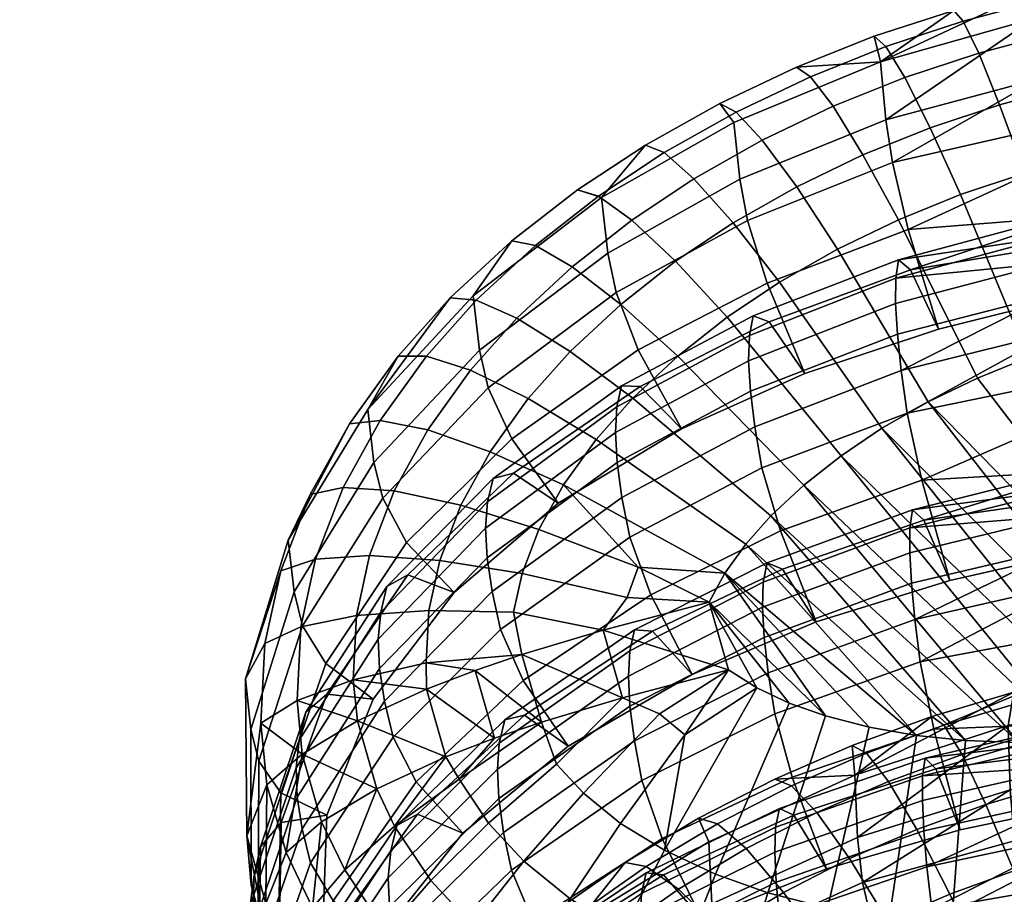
# Model space of a CAD drawing. Header units: millimetres. Extents: x -347 to 347, y -351 to 323.
# Tile 457 of 656: x -236 to -210, y 190 to 213. Entities that reach past the tile are written whole.
import ezdxf

# ---------------------------------------------------------------- set-up
doc = ezdxf.new("R2010")
doc.units = ezdxf.units.MM
doc.header["$MEASUREMENT"] = 0
doc.layers.add('kolecka', color=250, linetype='Continuous')
doc.layers.add('operadlo', color=250, linetype='Continuous')

msp = doc.modelspace()

# ---------------------------------------------------------------- meshes
at = {"layer": 'kolecka'}
mesh = msp.add_polyface(dxfattribs=at)
corners = [(-188.26, 263.258, 35.459), (-188.26, 262.757, 30), (-177.26, 262.878, 32.696), (-177.26, 263.258, 35.459), (-188.26, 263.258, 24.541), (-177.26, 262.878, 27.304), (-177.26, 262.757, 30), (-188.26, 264.863, 41.043), (-177.26, 263.915, 38.255), (-177.26, 264.863, 41.043), (-188.26, 264.863, 18.957), (-177.26, 264.863, 18.957), (-177.26, 263.915, 21.745), (-177.26, 263.258, 24.541), (-175.138, 263.635, 30), (-175.138, 264.152, 35.456), (-176.154, 263.495, 35.582), (-176.154, 262.966, 30), (-175.138, 264.196, 24.319), (-176.154, 263.541, 24.188), (-176.154, 265.059, 40.966), (-176.154, 265.234, 18.6), (-210.26, 263.258, 35.459), (-221.26, 263.258, 35.459), (-221.26, 262.878, 32.696), (-210.26, 262.757, 30), (-221.26, 262.757, 30), (-221.26, 262.878, 27.304), (-210.26, 263.258, 24.541), (-210.26, 264.863, 41.043), (-221.26, 264.863, 41.043), (-221.26, 263.915, 38.255), (-221.26, 263.258, 24.541), (-221.26, 263.915, 21.745), (-210.26, 264.863, 18.957), (-223.381, 263.635, 30), (-222.363, 262.966, 30), (-222.363, 263.495, 35.582), (-223.381, 264.152, 35.456), (-223.381, 264.196, 24.319), (-222.363, 263.541, 24.188), (-222.363, 265.234, 18.6), (-300.408, -56.257, 30), (-300.408, -56.378, 27.304), (-311.408, -56.257, 30), (-299.304, -56.466, 30), (-300.408, -56.378, 32.696), (-333.408, -56.758, 24.541), (-344.408, -56.378, 27.304), (-344.408, -56.257, 30), (-333.408, -56.257, 30), (-344.408, -56.378, 32.696), (-333.408, -56.758, 35.459), (-345.513, -56.466, 30)]
mesh.append_faces([[corners[k] for k in face] for face in [(0, 1, 2, 3), (1, 4, 5, 6), (7, 0, 8, 9), (4, 10, 11, 12), (1, 6, 2, 2), (4, 13, 5, 5), (4, 12, 13, 13), (3, 8, 0, 0), (14, 15, 16, 17), (18, 14, 17, 19), (16, 8, 3, 3), (16, 3, 2, 2), (17, 6, 5, 5), (19, 5, 13, 13), (17, 2, 6, 6), (19, 13, 12, 12), (16, 20, 8, 8), (17, 16, 2, 2), (21, 19, 12, 12), (17, 5, 19, 19), (22, 23, 24, 25), (25, 26, 27, 28), (29, 30, 31, 22), (28, 32, 33, 34), (25, 24, 26, 26), (28, 27, 32, 32), (23, 22, 31, 31), (35, 36, 37, 38), (39, 40, 36, 35), (37, 23, 31, 31), (37, 24, 23, 23), (36, 27, 26, 26), (40, 32, 27, 27), (36, 26, 24, 24), (40, 33, 32, 32), (36, 24, 37, 37), (41, 33, 40, 40), (36, 40, 27, 27), (42, 43, 44, 44), (45, 43, 42, 42), (45, 42, 46, 46), (47, 48, 49, 50), (50, 49, 51, 52), (53, 49, 48, 48), (53, 51, 49, 49)]])
at = {"layer": 'operadlo'}
mesh = msp.add_polyface(dxfattribs=at)
corners = [(-209.779, 204.055, 1007.044), (-204.332, 194.679, 1009.91), (-208.404, 204.517, 1006.921), (-211.105, 203.516, 1007.189), (-206.974, 204.904, 1006.819), (-210.525, 210.658, 1003.744), (-209.87, 208.871, 1005.191), (-208.135, 209.337, 1005.059), (-208.652, 211.159, 1003.598), (-209.629, 212.909, 992.333), (-209.58, 213.681, 997.134), (-158.041, 222.923, 989.288), (-209.394, 213.387, 999.514), (-158.003, 223.888, 993.992), (-157.63, 222.931, 998.582), (-209.08, 212.537, 1001.716), (-157.309, 221.621, 1000.522), (-156.922, 219.845, 1002.07), (-156.051, 215.445, 1004.064), (-208.957, 207.708, 981.778), (-157.533, 217.229, 979.144), (-157.232, 215.153, 978.463), (-208.557, 205.68, 980.983), (-209.208, 209.103, 982.936), (-157.721, 218.682, 980.216), (-157.894, 220.454, 982.986), (-209.354, 210.053, 984.329), (-209.502, 211.333, 987.325), (-208.617, 201.072, 958.069), (-157.274, 209.651, 956.036), (-157.005, 207.576, 955.34), (-208.258, 199.037, 957.271), (-208.843, 202.47, 959.23), (-157.442, 211.099, 957.118), (-157.598, 212.852, 959.9), (-208.973, 203.42, 960.624), (-209.107, 204.695, 963.624), (-209.252, 207.202, 972.599), (-157.745, 216.699, 971.654), (-209.237, 206.518, 969.55), (-157.723, 215.097, 965.67), (-209.188, 205.69, 966.585), (-209.213, 207.668, 975.828), (-157.654, 216.933, 974.938), (-209.121, 207.582, 977.516), (-208.919, 206.994, 979.238), (-157.503, 216.408, 976.67), (-208.557, 205.68, 980.983), (-157.232, 215.153, 978.463), (-212.504, 199.802, 954.979), (-208.583, 200.364, 955.528), (-208.764, 200.96, 953.807), (-208.517, 195.894, 935.515), (-157.196, 203.702, 933.986), (-157.045, 202.26, 932.894), (-208.315, 194.495, 934.352), (-157.334, 205.434, 936.779), (-208.633, 196.842, 936.911), (-208.753, 198.111, 939.912), (-208.882, 200.597, 948.89), (-157.464, 209.185, 948.546), (-208.868, 199.921, 945.841), (-157.445, 207.632, 942.559), (-208.825, 199.1, 942.875), (-208.847, 201.053, 952.119), (-157.383, 209.39, 951.83), (-157.248, 208.85, 953.557), (-208.258, 199.037, 957.271), (-157.005, 207.576, 955.34), (-208.555, 194.049, 925.169), (-208.522, 194.497, 928.4), (-157.218, 201.857, 925.401), (-208.285, 193.793, 931.809), (-157.022, 201.479, 930.411), (-157.144, 202.036, 928.687), (-208.448, 194.398, 930.088), (-158.569, 206.323, 406.726), (-158.454, 207.172, 401.952), (-210.15, 195.305, 398.391), (-210.299, 194.434, 403.194), (-209.898, 195.063, 396.003), (-157.973, 206.099, 397.364), (-209.513, 194.265, 393.787), (-157.594, 204.74, 395.461), (-209.01, 192.933, 391.887), (-157.15, 202.926, 393.969), (-208.422, 191.15, 390.403), (-210.25, 192.757, 408.193), (-158.494, 204.005, 413.154), (-158.329, 202.301, 415.996), (-210.133, 191.421, 411.178)]
mesh.append_faces([[corners[k] for k in face] for face in [(0, 1, 2, 2), (1, 0, 3, 3), (4, 2, 1, 1), (5, 6, 7, 8), (6, 2, 7, 7), (7, 2, 4, 4), (9, 10, 11, 11), (10, 12, 13, 13), (14, 12, 15, 15), (15, 8, 16, 14), (17, 16, 8, 7), (18, 7, 4, 4), (19, 20, 21, 22), (23, 24, 20, 19), (25, 26, 27, 27), (26, 24, 23, 23), (9, 25, 27, 27), (28, 29, 30, 31), (32, 33, 29, 28), (34, 35, 36, 36), (35, 33, 32, 32), (37, 38, 39, 39), (39, 40, 41, 41), (41, 34, 36, 36), (37, 42, 38, 38), (43, 42, 44, 44), (45, 46, 43, 44), (47, 48, 46, 45), (43, 38, 42, 42), (49, 50, 51, 51), (52, 53, 54, 55), (56, 57, 58, 58), (57, 53, 52, 52), (59, 60, 61, 61), (61, 62, 63, 63), (63, 56, 58, 58), (59, 64, 60, 60), (65, 64, 51, 51), (50, 66, 65, 51), (67, 68, 66, 50), (65, 60, 64, 64), (69, 70, 71, 71), (72, 73, 74, 75), (74, 71, 70, 70), (76, 77, 78, 78), (79, 76, 78, 78), (78, 77, 80, 80), (81, 82, 80, 80), (77, 81, 80, 80), (82, 81, 83, 84), (85, 86, 84, 83), (79, 87, 88, 88), (89, 88, 90, 90), (88, 76, 79, 79)]])
mesh = msp.add_polyface(dxfattribs=at)
corners = [(-210.025, 193.991, 1010.014), (-208.604, 194.033, 1010.024), (-215.645, 200.714, 1007.941), (-216.503, 199.911, 1008.156), (-214.668, 201.485, 1007.735), (-207.188, 194.162, 1010.009), (-213.599, 202.202, 1007.542), (-205.766, 194.377, 1009.972), (-212.389, 202.893, 1007.356), (-204.332, 194.679, 1009.91), (-211.105, 203.516, 1007.189), (-211.725, 213.122, 997.304), (-213.636, 211.776, 992.671), (-213.803, 212.447, 997.506), (-213.497, 212.177, 999.876), (-211.479, 212.839, 999.679), (-213.001, 211.373, 1002.061), (-211.073, 212.009, 1001.873), (-212.336, 210.057, 1003.918), (-210.525, 210.658, 1003.744), (-211.544, 208.312, 1005.349), (-209.87, 208.871, 1005.191), (-214.097, 209.347, 1004.122), (-214.879, 210.619, 1002.28), (-213.168, 207.654, 1005.535), (-209.58, 213.681, 997.134), (-209.629, 212.909, 992.333), (-209.394, 213.387, 999.514), (-208.652, 211.159, 1003.598), (-209.08, 212.537, 1001.716), (-208.404, 204.517, 1006.921), (-209.779, 204.055, 1007.044), (-214.759, 206.886, 1005.75), (-212.913, 207.397, 982.533), (-208.957, 207.708, 981.778), (-208.557, 205.68, 980.983), (-212.126, 204.794, 981.22), (-213.326, 209.149, 984.97), (-209.354, 210.053, 984.329), (-209.208, 209.103, 982.936), (-213.495, 210.265, 987.755), (-209.502, 211.333, 987.325), (-212.558, 200.845, 958.773), (-208.617, 201.072, 958.069), (-208.258, 199.037, 957.271), (-211.825, 198.228, 957.46), (-212.941, 202.601, 961.211), (-208.973, 203.42, 960.624), (-208.843, 202.47, 959.23), (-213.098, 203.715, 963.997), (-209.107, 204.695, 963.624), (-213.194, 204.663, 966.895), (-209.188, 205.69, 966.585), (-213.242, 205.465, 969.81), (-209.237, 206.518, 969.55), (-213.17, 206.604, 975.782), (-209.252, 207.202, 972.599), (-213.24, 206.125, 972.748), (-212.126, 204.794, 981.22), (-208.557, 205.68, 980.983), (-208.919, 206.994, 979.238), (-212.854, 206.348, 978.741), (-209.121, 207.582, 977.516), (-209.213, 207.668, 975.828), (-212.741, 197.208, 940.232), (-208.753, 198.111, 939.912), (-212.598, 196.097, 937.444), (-212.829, 198.152, 943.13), (-208.825, 199.1, 942.875), (-212.872, 198.948, 946.046), (-208.868, 199.921, 945.841), (-212.801, 200.072, 952.019), (-208.882, 200.597, 948.89), (-212.868, 199.601, 948.984), (-211.825, 198.228, 957.46), (-208.258, 199.037, 957.271), (-208.583, 200.364, 955.528), (-212.504, 199.802, 954.979), (-208.764, 200.96, 953.807), (-208.847, 201.053, 952.119), (-208.633, 196.842, 936.911)]
mesh.append_faces([[corners[k] for k in face] for face in [(0, 1, 2, 2), (2, 3, 0, 0), (4, 2, 1, 1), (5, 6, 4, 4), (6, 7, 8, 8), (9, 10, 8, 8), (11, 12, 13, 13), (14, 15, 11, 13), (16, 17, 15, 14), (18, 19, 17, 16), (20, 21, 19, 18), (22, 18, 16, 23), (24, 20, 18, 22), (12, 25, 26, 26), (15, 27, 25, 11), (25, 12, 11, 11), (28, 29, 17, 19), (15, 17, 29, 27), (30, 21, 20, 31), (32, 8, 10, 24), (24, 10, 31, 20), (33, 34, 35, 36), (37, 38, 39, 33), (33, 39, 34, 34), (40, 41, 37, 37), (12, 26, 40, 40), (37, 41, 38, 38), (40, 26, 41, 41), (42, 43, 44, 45), (46, 47, 48, 42), (42, 48, 43, 43), (49, 50, 46, 46), (51, 52, 49, 49), (53, 54, 52, 51), (55, 56, 57, 57), (58, 59, 60, 61), (61, 62, 63, 55), (57, 54, 53, 53), (46, 50, 47, 47), (49, 52, 50, 50), (57, 56, 54, 54), (61, 60, 62, 62), (55, 63, 56, 56), (64, 65, 66, 66), (67, 68, 64, 64), (69, 70, 68, 67), (71, 72, 73, 73), (74, 75, 76, 77), (77, 78, 79, 71), (73, 70, 69, 69), (66, 65, 80, 80), (64, 68, 65, 65), (73, 72, 70, 70), (71, 79, 72, 72)]])
mesh = msp.add_polyface(dxfattribs=at)
corners = [(-213.803, 212.447, 997.506), (-213.636, 211.776, 992.671), (-215.833, 211.643, 997.742), (-215.466, 211.392, 1000.107), (-213.497, 212.177, 999.876), (-214.879, 210.619, 1002.28), (-213.001, 211.373, 1002.061), (-217.838, 210.69, 998.018), (-217.467, 210.192, 993.131), (-217.411, 210.465, 1000.375), (-216.731, 209.732, 1002.536), (-215.828, 208.513, 1004.359), (-214.097, 209.347, 1004.122), (-214.759, 206.886, 1005.75), (-213.168, 207.654, 1005.535), (-219.778, 209.604, 998.329), (-220.928, 208.236, 993.686), (-219.288, 209.409, 1000.677), (-218.514, 208.724, 1002.822), (-217.488, 207.571, 1004.625), (-216.278, 206.021, 1005.99), (-220.139, 207.645, 1003.125), (-221.005, 208.273, 1000.997), (-218.995, 206.567, 1004.904), (-217.647, 205.105, 1006.243), (-218.936, 204.09, 1006.52), (-220.427, 205.44, 1005.215), (-214.668, 201.485, 1007.735), (-213.599, 202.202, 1007.542), (-212.389, 202.893, 1007.356), (-215.645, 200.714, 1007.941), (-220.114, 202.99, 1006.819), (-216.503, 199.911, 1008.156), (-221.068, 201.914, 1007.108), (-217.161, 199.172, 1008.353), (-217.702, 198.419, 1008.554), (-221.919, 200.725, 1007.426), (-219.966, 198.57, 1008.457), (-218.112, 197.66, 1008.756), (-216.602, 205.994, 982.867), (-215.611, 203.631, 981.531), (-218.84, 202.193, 981.916), (-219.971, 204.251, 983.268), (-217.112, 207.631, 985.36), (-220.545, 205.748, 985.829), (-217.313, 208.71, 988.19), (-220.766, 206.783, 988.716), (-212.913, 207.397, 982.533), (-212.126, 204.794, 981.22), (-213.326, 209.149, 984.97), (-213.495, 210.265, 987.755), (-216.737, 201.167, 961.545), (-216.254, 199.522, 959.053), (-219.641, 197.854, 959.404), (-220.19, 199.361, 961.961), (-216.925, 202.245, 964.375), (-220.399, 200.398, 964.848), (-217.036, 203.175, 967.292), (-220.521, 201.306, 967.787), (-217.083, 203.966, 970.215), (-220.565, 202.089, 970.717), (-217.065, 204.629, 973.164), (-220.532, 202.76, 973.68), (-216.961, 205.14, 976.223), (-220.403, 203.315, 976.77), (-216.545, 204.985, 979.169), (-219.918, 203.293, 979.701), (-215.611, 203.631, 981.531), (-218.84, 202.193, 981.916), (-212.558, 200.845, 958.773), (-211.825, 198.228, 957.46), (-215.315, 197.141, 957.723), (-212.941, 202.601, 961.211), (-213.098, 203.715, 963.997), (-213.194, 204.663, 966.895), (-213.242, 205.465, 969.81), (-213.24, 206.125, 972.748), (-213.17, 206.604, 975.782), (-212.854, 206.348, 978.741), (-212.126, 204.794, 981.22), (-212.868, 199.601, 948.984), (-212.872, 198.948, 946.046), (-216.721, 197.527, 946.395), (-216.702, 198.185, 949.345), (-212.801, 200.072, 952.019), (-216.6, 198.688, 952.405), (-212.504, 199.802, 954.979), (-216.203, 198.519, 955.354), (-211.825, 198.228, 957.46), (-215.315, 197.141, 957.723)]
mesh.append_faces([[corners[k] for k in face] for face in [(0, 1, 2, 2), (3, 4, 0, 2), (5, 6, 4, 3), (7, 2, 1, 8), (9, 3, 2, 7), (10, 5, 3, 9), (11, 12, 5, 10), (13, 14, 12, 11), (15, 7, 8, 16), (17, 9, 7, 15), (18, 10, 9, 17), (19, 11, 10, 18), (20, 13, 11, 19), (21, 18, 17, 22), (23, 19, 18, 21), (24, 20, 19, 23), (25, 24, 23, 26), (24, 27, 28, 20), (20, 28, 29, 13), (27, 24, 25, 30), (31, 32, 30, 25), (33, 34, 32, 31), (35, 36, 37, 37), (36, 35, 34, 33), (37, 38, 35, 35), (39, 40, 41, 42), (43, 39, 42, 44), (45, 43, 44, 46), (8, 45, 46, 16), (47, 48, 40, 39), (49, 47, 39, 43), (50, 49, 43, 45), (1, 50, 45, 8), (51, 52, 53, 54), (55, 51, 54, 56), (57, 55, 56, 58), (59, 57, 58, 60), (61, 59, 60, 62), (63, 61, 62, 64), (65, 63, 64, 66), (67, 65, 66, 68), (69, 70, 71, 52), (72, 69, 52, 51), (73, 72, 51, 55), (74, 73, 55, 57), (75, 74, 57, 59), (76, 75, 59, 61), (77, 76, 61, 63), (78, 77, 63, 65), (79, 78, 65, 67), (80, 81, 82, 83), (84, 80, 83, 85), (86, 84, 85, 87), (88, 86, 87, 89)]])
mesh = msp.add_polyface(dxfattribs=at)
corners = [(-219.778, 209.604, 998.329), (-220.928, 208.236, 993.686), (-221.557, 208.433, 998.659), (-221.005, 208.273, 1000.997), (-219.288, 209.409, 1000.677), (-223.27, 207.099, 999.029), (-224.283, 205.661, 994.397), (-222.656, 206.983, 1001.355), (-221.694, 206.426, 1003.463), (-220.139, 207.645, 1003.125), (-220.427, 205.44, 1005.215), (-218.995, 206.567, 1004.904), (-224.883, 205.61, 999.436), (-227.035, 202.697, 995.194), (-224.205, 205.549, 1001.747), (-223.144, 205.078, 1003.831), (-221.751, 204.207, 1005.551), (-220.114, 202.99, 1006.819), (-218.936, 204.09, 1006.52), (-226.243, 204.089, 999.846), (-225.503, 204.092, 1002.141), (-224.352, 203.72, 1004.198), (-222.841, 202.978, 1005.883), (-221.068, 201.914, 1007.108), (-227.517, 202.323, 1000.316), (-229.113, 199.279, 996.091), (-226.714, 202.408, 1002.59), (-225.468, 202.165, 1004.614), (-223.835, 201.592, 1006.253), (-221.919, 200.725, 1007.426), (-228.542, 200.473, 1000.802), (-227.681, 200.657, 1003.052), (-226.348, 200.566, 1005.036), (-224.604, 200.193, 1006.624), (-222.562, 199.56, 1007.735), (-229.31, 198.477, 1001.321), (-230.231, 195.652, 997.026), (-228.399, 198.783, 1003.541), (-226.993, 198.88, 1005.478), (-225.156, 198.752, 1007.003), (-223.004, 198.406, 1008.041), (-219.966, 198.57, 1008.457), (-220.261, 197.777, 1008.669), (-226.873, 201.312, 990.161), (-226.642, 200.377, 987.141), (-228.737, 197.045, 987.952), (-228.96, 197.928, 991.031), (-223.275, 201.93, 983.799), (-222.058, 200.244, 982.431), (-224.775, 197.911, 983.041), (-226.024, 199.222, 984.424), (-223.886, 203.257, 986.44), (-224.117, 204.242, 989.395), (-219.971, 204.251, 983.268), (-218.84, 202.193, 981.916), (-220.545, 205.748, 985.829), (-220.766, 206.783, 988.716), (-223.908, 200.277, 974.353), (-223.956, 199.592, 971.375), (-226.76, 196.693, 972.127), (-226.697, 197.396, 975.117), (-223.759, 200.888, 977.481), (-226.535, 198.066, 978.283), (-223.231, 201.03, 980.396), (-225.988, 198.374, 981.181), (-222.058, 200.244, 982.431), (-224.775, 197.911, 983.041), (-220.399, 200.398, 964.848), (-220.19, 199.361, 961.961), (-223.567, 196.948, 962.518), (-223.788, 197.936, 965.472), (-220.521, 201.306, 967.787), (-223.917, 198.818, 968.437), (-220.565, 202.089, 970.717), (-220.532, 202.76, 973.68), (-220.403, 203.315, 976.77), (-219.918, 203.293, 979.701), (-218.84, 202.193, 981.916)]
mesh.append_faces([[corners[k] for k in face] for face in [(0, 1, 2, 2), (3, 4, 0, 2), (5, 2, 1, 6), (7, 3, 2, 5), (8, 9, 3, 7), (10, 11, 9, 8), (12, 5, 6, 13), (14, 7, 5, 12), (15, 8, 7, 14), (16, 10, 8, 15), (17, 18, 10, 16), (12, 13, 19, 19), (20, 14, 12, 19), (21, 15, 14, 20), (22, 16, 15, 21), (23, 17, 16, 22), (24, 19, 13, 25), (26, 20, 19, 24), (27, 21, 20, 26), (28, 22, 21, 27), (29, 23, 22, 28), (24, 25, 30, 30), (31, 26, 24, 30), (32, 27, 26, 31), (33, 28, 27, 32), (34, 29, 28, 33), (35, 30, 25, 36), (37, 31, 30, 35), (38, 32, 31, 37), (39, 33, 32, 38), (40, 34, 33, 39), (41, 29, 34, 34), (41, 34, 40, 42), (43, 44, 45, 46), (13, 43, 46, 25), (47, 48, 49, 50), (51, 47, 50, 44), (52, 51, 44, 43), (6, 52, 43, 13), (53, 54, 48, 47), (55, 53, 47, 51), (56, 55, 51, 52), (1, 56, 52, 6), (57, 58, 59, 60), (61, 57, 60, 62), (63, 61, 62, 64), (65, 63, 64, 66), (67, 68, 69, 70), (71, 67, 70, 72), (73, 71, 72, 58), (74, 73, 58, 57), (75, 74, 57, 61), (76, 75, 61, 63), (77, 76, 63, 65)]])
mesh = msp.add_polyface(dxfattribs=at)
corners = [(-213.599, 202.202, 1007.542), (-207.188, 194.162, 1010.009), (-205.766, 194.377, 1009.972), (-204.332, 194.679, 1009.91), (-212.389, 202.893, 1007.356), (-206.6, 189.364, 1010.873), (-206.342, 186.997, 1010.596), (-204.501, 187.278, 1010.562), (-204.889, 189.625, 1010.837), (-208.316, 189.206, 1010.881), (-208.192, 186.827, 1010.6), (-210.058, 189.153, 1010.86), (-210.077, 186.771, 1010.572), (-202.653, 187.668, 1010.498), (-203.169, 189.989, 1010.772), (-208.604, 194.033, 1010.024), (-210.025, 193.991, 1010.014), (-152.467, 195.948, 1007.868), (-202.224, 185.499, 1009.628), (-201.91, 183.608, 1008.202), (-154.049, 205.232, 1007.648), (-212.241, 194.34, 935.005), (-208.517, 195.894, 935.515), (-208.315, 194.495, 934.352), (-211.966, 187.88, 911.214), (-208.233, 189.374, 911.772), (-208.052, 187.974, 910.604), (-212.298, 189.639, 913.657), (-208.443, 191.584, 916.178), (-208.338, 190.321, 913.171), (-212.43, 190.746, 916.447), (-208.507, 192.566, 919.146), (-212.194, 193.305, 931.21), (-208.285, 193.793, 931.809), (-208.448, 194.398, 930.088), (-212.475, 193.586, 928.248), (-208.522, 194.497, 928.4), (-208.555, 194.049, 925.169), (-157.106, 198.196, 913.585), (-156.983, 196.483, 910.773), (-157.218, 201.857, 925.401), (-208.544, 193.381, 922.115), (-157.203, 200.351, 919.393), (-157.144, 202.036, 928.687), (-212.258, 186.691, 901.411), (-208.275, 187.558, 901.416), (-208.268, 186.898, 898.361), (-211.926, 186.853, 907.414), (-208.027, 187.279, 908.057), (-208.175, 187.891, 906.338), (-212.193, 187.146, 904.45), (-208.243, 187.996, 904.649), (-157.008, 194.709, 902.162), (-157, 193.255, 896.142), (-208.237, 186.093, 895.389), (-156.917, 191.151, 890.319), (-208.183, 185.119, 892.419), (-156.94, 194.859, 905.452), (-209.685, 181.136, 439.874), (-158.102, 192.979, 443.045), (-157.749, 191.693, 441.281), (-209.217, 179.876, 438.111), (-209.962, 181.677, 441.605), (-158.31, 193.535, 444.771), (-209.703, 188.274, 416.236), (-158.115, 200.113, 419.628), (-157.761, 198.828, 417.864), (-209.233, 187.015, 414.473), (-209.981, 188.815, 417.967), (-158.325, 200.668, 421.352), (-158.486, 200.498, 424.658), (-210.125, 188.86, 419.657), (-210.236, 188.32, 422.882), (-210.229, 185.618, 431.83), (-158.478, 196.869, 436.57), (-210.275, 186.676, 428.88), (-158.551, 199.01, 430.712), (-210.278, 187.568, 425.924), (-210.112, 184.282, 434.815), (-158.313, 195.166, 439.411), (-209.966, 183.31, 436.197), (-209.687, 181.901, 437.34), (-158.103, 193.743, 440.533), (-209.217, 179.876, 438.111), (-157.749, 191.693, 441.281), (-210.157, 190.635, 390.247), (-208.422, 191.15, 390.403), (-208.553, 186.352, 388.464), (-207.123, 186.776, 388.592), (-156.17, 198.483, 392.127), (-209.705, 189.039, 413.703), (-209.233, 187.015, 414.473), (-157.761, 198.828, 417.864), (-158.117, 200.878, 417.118), (-209.985, 190.448, 412.561), (-158.329, 202.301, 415.996), (-158.494, 204.005, 413.154), (-210.25, 192.757, 408.193), (-210.133, 191.421, 411.178)]
mesh.append_faces([[corners[k] for k in face] for face in [(0, 1, 2, 2), (3, 4, 2, 2), (5, 6, 7, 8), (9, 10, 6, 5), (11, 12, 10, 9), (7, 13, 14, 8), (8, 14, 2, 2), (2, 1, 5, 8), (14, 3, 2, 2), (11, 9, 15, 16), (9, 5, 1, 15), (17, 18, 19, 19), (20, 3, 14, 14), (21, 22, 23, 23), (24, 25, 26, 26), (27, 28, 29, 29), (30, 31, 28, 28), (32, 33, 34, 34), (35, 36, 37, 37), (38, 29, 28, 28), (29, 39, 25, 25), (37, 40, 41, 41), (41, 42, 31, 31), (31, 38, 28, 28), (43, 36, 34, 34), (44, 45, 46, 46), (47, 48, 49, 49), (50, 51, 45, 45), (45, 52, 46, 46), (46, 53, 54, 54), (54, 55, 56, 56), (45, 51, 52, 52), (57, 51, 49, 49), (58, 59, 60, 61), (62, 63, 59, 58), (64, 65, 66, 67), (68, 69, 65, 64), (70, 71, 72, 72), (71, 69, 68, 68), (73, 74, 75, 75), (75, 76, 77, 77), (77, 70, 72, 72), (73, 78, 74, 74), (79, 78, 80, 80), (81, 82, 79, 80), (83, 84, 82, 81), (79, 74, 78, 78), (85, 86, 87, 87), (86, 88, 87, 87), (89, 88, 86, 86), (90, 91, 92, 93), (94, 90, 93, 95), (96, 97, 98, 98), (98, 94, 95, 95)]])
mesh = msp.add_polyface(dxfattribs=at)
corners = [(-211.417, 194.04, 1009.981), (-217.161, 199.172, 1008.353), (-212.7, 194.171, 1009.927), (-210.025, 193.991, 1010.014), (-216.503, 199.911, 1008.156), (-207.188, 194.162, 1010.009), (-214.668, 201.485, 1007.735), (-208.604, 194.033, 1010.024), (-211.786, 189.211, 1010.811), (-211.957, 186.834, 1010.514), (-210.077, 186.771, 1010.572), (-210.058, 189.153, 1010.86), (-213.414, 189.376, 1010.737), (-213.739, 187.015, 1010.429), (-212.241, 194.34, 935.005), (-211.558, 191.712, 933.692), (-215.051, 190.69, 933.908), (-215.944, 193.087, 935.235), (-208.315, 194.495, 934.352), (-207.992, 192.456, 933.549), (-212.598, 196.097, 937.444), (-208.633, 196.842, 936.911), (-208.517, 195.894, 935.515), (-211.558, 191.712, 933.692), (-212.194, 193.305, 931.21), (-215.899, 192.09, 931.534), (-215.051, 190.69, 933.908), (-211.966, 187.88, 911.214), (-208.052, 187.974, 910.604), (-207.763, 185.932, 909.796), (-211.326, 185.244, 909.897), (-212.298, 189.639, 913.657), (-208.338, 190.321, 913.171), (-208.233, 189.374, 911.772), (-212.43, 190.746, 916.447), (-208.443, 191.584, 916.178), (-212.509, 191.685, 919.349), (-208.507, 192.566, 919.146), (-212.545, 192.476, 922.269), (-208.544, 193.381, 922.115), (-212.475, 193.586, 928.248), (-208.555, 194.049, 925.169), (-212.54, 193.123, 925.21), (-207.992, 192.456, 933.549), (-208.285, 193.793, 931.809), (-208.448, 194.398, 930.088), (-208.522, 194.497, 928.4), (-212.193, 187.146, 904.45), (-208.275, 187.558, 901.416), (-212.258, 186.691, 901.411), (-211.926, 186.853, 907.414), (-208.175, 187.891, 906.338), (-208.243, 187.996, 904.649), (-208.268, 186.898, 898.361), (-212.268, 186.051, 898.467), (-213.678, 187.396, 416.665), (-209.703, 188.274, 416.236), (-209.233, 187.015, 414.473), (-212.807, 185.942, 414.164), (-214.097, 187.555, 419.667), (-210.125, 188.86, 419.657), (-209.981, 188.815, 417.967), (-214.229, 187.004, 422.625), (-210.236, 188.32, 422.882), (-214.287, 186.259, 425.59), (-210.278, 187.568, 425.924), (-214.284, 185.383, 428.492), (-210.275, 186.676, 428.88), (-214.002, 193.714, 395.597), (-214.375, 193.916, 397.974), (-212.298, 194.668, 398.2), (-211.985, 194.445, 395.817), (-213.433, 192.976, 393.398), (-211.507, 193.674, 393.609), (-212.693, 191.721, 391.52), (-210.885, 192.376, 391.719), (-211.828, 190.029, 390.064), (-210.157, 190.635, 390.247), (-213.447, 189.326, 389.852), (-214.448, 190.959, 391.29), (-214.308, 193.134, 402.807), (-210.299, 194.434, 403.194), (-210.15, 195.305, 398.391), (-209.898, 195.063, 396.003), (-209.01, 192.933, 391.887), (-209.513, 194.265, 393.787), (-208.422, 191.15, 390.403), (-208.553, 186.352, 388.464), (-209.925, 185.854, 388.313), (-215.028, 188.514, 389.606), (-211.246, 185.281, 388.14), (-212.522, 184.625, 387.942), (-213.682, 188.537, 412.888), (-212.807, 185.942, 414.164), (-209.233, 187.015, 414.473), (-209.705, 189.039, 413.703), (-214.105, 190.329, 410.475), (-209.985, 190.448, 412.561), (-210.133, 191.421, 411.178), (-214.243, 191.506, 407.705), (-210.25, 192.757, 408.193)]
mesh.append_faces([[corners[k] for k in face] for face in [(0, 1, 2, 2), (3, 4, 0, 0), (5, 6, 7, 7), (8, 9, 10, 11), (12, 13, 9, 8), (12, 8, 0, 2), (8, 11, 3, 0), (14, 15, 16, 17), (14, 18, 19, 15), (20, 21, 22, 14), (23, 24, 25, 26), (27, 28, 29, 30), (31, 32, 33, 27), (34, 35, 31, 31), (36, 37, 34, 34), (38, 39, 37, 36), (40, 41, 42, 42), (23, 43, 44, 24), (24, 45, 46, 40), (42, 39, 38, 38), (42, 41, 39, 39), (47, 48, 49, 49), (50, 51, 52, 47), (49, 53, 54, 54), (55, 56, 57, 58), (59, 60, 61, 55), (55, 61, 56, 56), (62, 63, 59, 59), (64, 65, 62, 62), (66, 67, 65, 64), (59, 63, 60, 60), (62, 65, 63, 63), (68, 69, 70, 71), (72, 68, 71, 73), (74, 72, 73, 75), (76, 74, 75, 77), (78, 79, 74, 76), (80, 81, 82, 82), (71, 70, 82, 83), (82, 70, 80, 80), (84, 75, 73, 85), (71, 83, 85, 73), (75, 84, 86, 77), (87, 88, 76, 77), (89, 78, 90, 91), (78, 76, 88, 90), (92, 93, 94, 95), (96, 92, 97, 98), (92, 95, 97, 97), (99, 96, 100, 100), (80, 99, 81, 81), (96, 98, 100, 100), (99, 100, 81, 81)]])
mesh = msp.add_polyface(dxfattribs=at)
corners = [(-227.306, 194.554, 1006.602), (-224.994, 193.615, 1008.496), (-225.504, 195.384, 1007.853), (-223.723, 194.105, 1009.015), (-228.749, 193.688, 1004.813), (-226.796, 192.784, 1007.244), (-224.232, 195.875, 1008.37), (-228.241, 191.917, 1005.453), (-222.5, 194.524, 1009.316), (-224.645, 193.031, 1008.683), (-226.333, 191.803, 1007.5), (-229.31, 198.477, 1001.321), (-230.231, 195.652, 997.026), (-229.725, 196.578, 1001.811), (-228.784, 197.015, 1003.999), (-228.399, 198.783, 1003.541), (-227.334, 197.312, 1005.887), (-226.993, 198.88, 1005.478), (-225.442, 197.443, 1007.346), (-225.156, 198.752, 1007.003), (-223.225, 197.401, 1008.306), (-223.004, 198.406, 1008.041), (-229.829, 194.494, 1002.345), (-230.195, 191.554, 998.073), (-228.877, 195.089, 1004.495), (-227.416, 195.628, 1006.323), (-225.509, 196.074, 1007.704), (-229.669, 192.885, 1002.691), (-223.008, 196.294, 1008.67), (-230.094, 194.333, 991.946), (-230.084, 190.268, 992.979), (-228.134, 196.059, 985.165), (-226.894, 195.125, 983.76), (-228.106, 192.096, 984.535), (-229.311, 192.675, 985.978), (-228.737, 197.045, 987.952), (-229.886, 193.5, 988.823), (-228.96, 197.928, 991.031), (-229.113, 199.279, 996.091), (-226.024, 199.222, 984.424), (-224.775, 197.911, 983.041), (-226.642, 200.377, 987.141), (-228.656, 194.781, 979.184), (-228.828, 194.05, 975.988), (-230.014, 190.477, 976.904), (-229.836, 191.266, 980.117), (-228.107, 195.257, 982.063), (-229.295, 191.902, 982.973), (-226.894, 195.125, 983.76), (-228.106, 192.096, 984.535), (-226.595, 195.072, 966.192), (-226.372, 194.133, 963.174), (-228.534, 190.851, 963.948), (-228.751, 191.739, 967.025), (-226.727, 195.927, 969.182), (-228.881, 192.566, 970.038), (-226.76, 196.693, 972.127), (-228.906, 193.326, 972.988), (-226.697, 197.396, 975.117), (-226.535, 198.066, 978.283), (-225.988, 198.374, 981.181), (-224.775, 197.911, 983.041), (-222.978, 195.609, 959.884), (-221.798, 193.896, 958.527), (-224.554, 191.625, 959.094), (-225.772, 192.964, 960.463), (-223.567, 196.948, 962.518), (-223.788, 197.936, 965.472), (-223.917, 198.818, 968.437), (-223.956, 199.592, 971.375), (-223.452, 194.584, 953.559), (-223.599, 193.978, 950.428), (-226.437, 191.158, 951.148), (-226.276, 191.823, 954.315), (-222.938, 194.71, 956.48), (-225.739, 192.117, 957.221), (-221.798, 193.896, 958.527), (-224.554, 191.625, 959.094)]
mesh.append_faces([[corners[k] for k in face] for face in [(0, 1, 2, 2), (2, 1, 3, 3), (4, 5, 0, 0), (1, 0, 5, 5), (6, 2, 3, 3), (4, 7, 5, 5), (8, 3, 9, 9), (3, 1, 9, 9), (1, 10, 9, 9), (10, 1, 5, 5), (11, 12, 13, 13), (14, 15, 11, 13), (16, 17, 15, 14), (18, 19, 17, 16), (20, 21, 19, 18), (22, 13, 12, 23), (24, 14, 13, 22), (25, 16, 14, 24), (26, 18, 16, 25), (0, 25, 24, 24), (24, 22, 4, 4), (27, 4, 22, 22), (24, 4, 0, 0), (28, 26, 6, 6), (20, 18, 26, 28), (6, 26, 2, 2), (2, 26, 25, 25), (25, 0, 2, 2), (12, 29, 30, 23), (31, 32, 33, 34), (35, 31, 34, 36), (37, 35, 36, 29), (38, 37, 29, 12), (39, 40, 32, 31), (41, 39, 31, 35), (42, 43, 44, 45), (46, 42, 45, 47), (48, 46, 47, 49), (50, 51, 52, 53), (54, 50, 53, 55), (56, 54, 55, 57), (58, 56, 57, 43), (59, 58, 43, 42), (60, 59, 42, 46), (61, 60, 46, 48), (62, 63, 64, 65), (66, 62, 65, 51), (67, 66, 51, 50), (68, 67, 50, 54), (69, 68, 54, 56), (70, 71, 72, 73), (74, 70, 73, 75), (76, 74, 75, 77)]])
mesh = msp.add_polyface(dxfattribs=at)
corners = [(-220.379, 195.16, 1009.507), (-223.008, 196.294, 1008.67), (-222.5, 194.524, 1009.316), (-224.232, 195.875, 1008.37), (-223.723, 194.105, 1009.015), (-220.884, 196.931, 1008.859), (-217.611, 195.889, 1009.407), (-218.112, 197.66, 1008.756), (-216.021, 195.023, 1009.656), (-215.079, 194.688, 1009.757), (-216.871, 195.422, 1009.539), (-213.932, 194.389, 1009.852), (-217.702, 198.419, 1008.554), (-212.7, 194.171, 1009.927), (-216.503, 199.911, 1008.156), (-217.161, 199.172, 1008.353), (-211.417, 194.04, 1009.981), (-219.411, 194.74, 1009.659), (-222.107, 193.428, 1009.538), (-224.645, 193.031, 1008.683), (-223.878, 191.881, 1008.989), (-218.751, 194.193, 1009.811), (-221.4, 192.665, 1009.746), (-220.428, 191.878, 1009.965), (-219.282, 191.175, 1010.165), (-217.948, 190.548, 1010.349), (-220.261, 197.777, 1008.669), (-219.966, 198.57, 1008.457), (-223.225, 197.401, 1008.306), (-223.004, 198.406, 1008.041), (-219.641, 197.854, 959.404), (-218.557, 195.773, 958.06), (-221.798, 193.896, 958.527), (-222.978, 195.609, 959.884), (-220.19, 199.361, 961.961), (-223.567, 196.948, 962.518), (-216.254, 199.522, 959.053), (-215.315, 197.141, 957.723), (-220.184, 194.942, 943.914), (-220.07, 194.036, 940.976), (-223.492, 191.643, 941.548), (-223.614, 192.525, 944.512), (-220.223, 195.722, 946.845), (-223.649, 193.297, 947.45), (-220.188, 196.389, 949.808), (-223.599, 193.978, 950.428), (-220.062, 196.937, 952.9), (-223.452, 194.584, 953.559), (-219.594, 196.9, 955.836), (-222.938, 194.71, 956.48), (-218.557, 195.773, 958.06), (-221.798, 193.896, 958.527), (-216.401, 194.737, 937.725), (-215.944, 193.087, 935.235), (-219.346, 191.484, 935.536), (-219.872, 192.999, 938.09), (-216.577, 195.814, 940.555), (-216.68, 196.74, 943.472), (-216.721, 197.527, 946.395), (-216.702, 198.185, 949.345), (-216.6, 198.688, 952.405), (-216.203, 198.519, 955.354), (-215.315, 197.141, 957.723), (-212.598, 196.097, 937.444), (-212.241, 194.34, 935.005), (-212.741, 197.208, 940.232), (-212.829, 198.152, 943.13), (-212.872, 198.948, 946.046), (-212.475, 193.586, 928.248), (-212.54, 193.123, 925.21), (-216.381, 191.775, 925.518), (-216.281, 192.271, 928.581), (-212.194, 193.305, 931.21), (-215.899, 192.09, 931.534), (-212.298, 194.668, 398.2), (-214.375, 193.916, 397.974), (-214.308, 193.134, 402.807), (-216.397, 193.038, 397.711), (-215.965, 192.862, 395.34), (-214.002, 193.714, 395.597), (-215.305, 192.163, 393.153), (-213.433, 192.976, 393.398)]
mesh.append_faces([[corners[k] for k in face] for face in [(0, 1, 2, 2), (2, 3, 4, 4), (5, 0, 6, 6), (7, 8, 9, 9), (8, 7, 10, 10), (7, 6, 10, 10), (11, 12, 9, 9), (6, 7, 5, 5), (12, 7, 9, 9), (1, 3, 2, 2), (1, 0, 5, 5), (12, 11, 13, 13), (14, 15, 16, 16), (12, 13, 15, 15), (0, 17, 6, 6), (18, 2, 19, 20), (21, 6, 17, 17), (21, 17, 22, 23), (10, 21, 24, 24), (24, 25, 8, 10), (21, 10, 6, 6), (18, 22, 17, 0), (2, 18, 0, 0), (5, 7, 26, 26), (27, 26, 7, 7), (28, 5, 26, 29), (1, 5, 28, 28), (30, 31, 32, 33), (34, 30, 33, 35), (36, 37, 31, 30), (38, 39, 40, 41), (42, 38, 41, 43), (44, 42, 43, 45), (46, 44, 45, 47), (48, 46, 47, 49), (50, 48, 49, 51), (52, 53, 54, 55), (56, 52, 55, 39), (57, 56, 39, 38), (58, 57, 38, 42), (59, 58, 42, 44), (60, 59, 44, 46), (61, 60, 46, 48), (62, 61, 48, 50), (63, 64, 53, 52), (65, 63, 52, 56), (66, 65, 56, 57), (67, 66, 57, 58), (68, 69, 70, 71), (72, 68, 71, 73), (74, 75, 76, 76), (75, 77, 76, 76), (78, 77, 75, 79), (80, 78, 79, 81)]])
mesh = msp.add_polyface(dxfattribs=at)
corners = [(-215.953, 185.161, 1009.39), (-216.296, 183.286, 1007.918), (-214.26, 182.92, 1008.063), (-214.026, 184.819, 1009.523), (-215.521, 187.329, 1010.309), (-213.739, 187.015, 1010.429), (-215.024, 189.66, 1010.632), (-213.414, 189.376, 1010.737), (-217.858, 185.656, 1009.221), (-218.323, 183.815, 1007.735), (-217.269, 187.781, 1010.157), (-216.586, 190.064, 1010.499), (-217.948, 190.548, 1010.349), (-218.82, 188.333, 1009.985), (-212.7, 194.171, 1009.927), (-213.932, 194.389, 1009.852), (-215.079, 194.688, 1009.757), (-216.021, 195.023, 1009.656), (-215.944, 193.087, 935.235), (-215.051, 190.69, 933.908), (-218.304, 189.384, 934.2), (-219.346, 191.484, 935.536), (-215.675, 186.687, 911.396), (-214.823, 184.278, 910.071), (-218.084, 183.024, 910.323), (-219.09, 185.141, 911.654), (-216.108, 188.34, 913.888), (-219.595, 186.66, 914.206), (-216.273, 189.416, 916.72), (-219.782, 187.698, 917.093), (-216.367, 190.339, 919.639), (-219.888, 188.603, 920.033), (-216.281, 192.271, 928.581), (-216.381, 191.775, 925.518), (-219.885, 190.042, 925.931), (-219.759, 190.584, 929.026), (-215.899, 192.09, 931.534), (-219.305, 190.534, 931.968), (-215.051, 190.69, 933.908), (-218.304, 189.384, 934.2), (-212.298, 189.639, 913.657), (-211.966, 187.88, 911.214), (-212.43, 190.746, 916.447), (-212.509, 191.685, 919.349), (-212.545, 192.476, 922.269), (-216.403, 191.123, 922.565), (-212.54, 193.123, 925.21), (-216.106, 185.4, 901.671), (-216.131, 184.754, 898.716), (-219.665, 183.062, 899.072), (-219.625, 183.72, 902.039), (-216.005, 185.889, 904.736), (-219.498, 184.256, 905.136), (-215.637, 185.696, 907.692), (-219.055, 184.194, 908.082), (-214.823, 184.278, 910.071), (-218.084, 183.024, 910.323), (-212.238, 185.267, 895.546), (-212.167, 184.334, 892.643), (-216.016, 183.057, 892.869), (-216.102, 183.975, 895.789), (-212.268, 186.051, 898.467), (-212.258, 186.691, 901.411), (-212.193, 187.146, 904.45), (-211.926, 186.853, 907.414), (-213.678, 187.396, 416.665), (-212.807, 185.942, 414.164), (-216.28, 184.596, 413.772), (-217.351, 185.832, 416.154), (-214.097, 187.555, 419.667), (-217.864, 185.872, 419.139), (-214.229, 187.004, 422.625), (-218.029, 185.277, 422.116), (-214.287, 186.259, 425.59), (-218.101, 184.516, 425.088), (-214.284, 185.383, 428.492), (-218.098, 183.64, 427.994), (-214.223, 184.377, 431.338), (-218.022, 182.645, 430.854), (-214.448, 190.959, 391.29), (-215.305, 192.163, 393.153), (-213.433, 192.976, 393.398), (-212.693, 191.721, 391.52), (-218.391, 192.013, 397.403), (-218.121, 191.392, 402.287), (-214.308, 193.134, 402.807), (-216.397, 193.038, 397.711), (-217.898, 191.869, 395.042), (-215.965, 192.862, 395.34), (-217.146, 191.218, 392.868), (-216.169, 190.075, 391.023), (-215.028, 188.514, 389.606), (-213.447, 189.326, 389.852), (-217.816, 189.085, 390.724), (-218.914, 190.156, 392.547), (-216.535, 187.608, 389.332), (-217.889, 186.657, 389.045), (-219.307, 188.039, 390.408), (-213.721, 183.904, 387.725), (-214.778, 183.162, 387.501), (-212.522, 184.625, 387.942), (-215.741, 182.368, 387.261), (-219.159, 185.609, 388.729), (-213.682, 188.537, 412.888), (-217.354, 186.942, 412.475), (-216.28, 184.596, 413.772), (-212.807, 185.942, 414.164), (-214.105, 190.329, 410.475), (-217.873, 188.624, 410.011), (-214.243, 191.506, 407.705), (-218.042, 189.774, 407.201)]
mesh.append_faces([[corners[k] for k in face] for face in [(0, 1, 2, 3), (4, 0, 3, 5), (6, 4, 5, 7), (8, 9, 1, 0), (10, 8, 0, 4), (11, 10, 4, 6), (12, 13, 10, 11), (14, 15, 6, 7), (11, 6, 15, 16), (12, 11, 16, 17), (18, 19, 20, 21), (22, 23, 24, 25), (26, 22, 25, 27), (28, 26, 27, 29), (30, 28, 29, 31), (32, 33, 34, 35), (36, 32, 35, 37), (38, 36, 37, 39), (40, 41, 22, 26), (42, 40, 26, 28), (43, 42, 28, 30), (44, 43, 30, 45), (46, 44, 45, 33), (47, 48, 49, 50), (51, 47, 50, 52), (53, 51, 52, 54), (55, 53, 54, 56), (57, 58, 59, 60), (61, 57, 60, 48), (62, 61, 48, 47), (63, 62, 47, 51), (64, 63, 51, 53), (65, 66, 67, 68), (69, 65, 68, 70), (71, 69, 70, 72), (73, 71, 72, 74), (75, 73, 74, 76), (77, 75, 76, 78), (79, 80, 81, 82), (83, 84, 85, 86), (87, 83, 86, 88), (89, 87, 88, 80), (90, 89, 80, 79), (91, 90, 79, 92), (93, 94, 89, 90), (95, 93, 90, 91), (96, 97, 93, 95), (96, 95, 98, 99), (95, 91, 100, 98), (99, 101, 102, 96), (103, 104, 105, 106), (107, 108, 104, 103), (109, 110, 108, 107), (85, 84, 110, 109)]])
mesh = msp.add_polyface(dxfattribs=at)
corners = [(-229.899, 189.493, 989.83), (-229.366, 188.842, 986.935), (-228.928, 187.185, 987.539), (-227.834, 187.158, 985.977), (-229.606, 188.508, 993.612), (-230.084, 190.268, 992.979), (-229.435, 187.759, 990.455), (-228.225, 188.645, 985.419), (-228.225, 188.645, 985.419), (-229.363, 188.08, 983.971), (-227.834, 187.158, 985.977), (-229.165, 191.113, 1003.331), (-228.241, 191.917, 1005.453), (-228.749, 193.688, 1004.813), (-229.702, 189.781, 998.711), (-229.669, 192.885, 1002.691), (-230.195, 191.554, 998.073), (-224.289, 189.198, 1008.194), (-225.317, 187.7, 1006.607), (-223.746, 186.422, 1006.958), (-222.873, 188.05, 1008.51), (-226.556, 189.043, 1006.248), (-227.321, 187.919, 1004.229), (-225.995, 186.474, 1004.615), (-225.391, 190.389, 1007.874), (-223.878, 191.881, 1008.989), (-222.958, 190.887, 1009.258), (-228.481, 189.673, 1003.77), (-227.661, 186.197, 999.643), (-227.631, 190.663, 1005.822), (-226.333, 191.803, 1007.5), (-224.645, 193.031, 1008.683), (-226.796, 192.784, 1007.244), (-229.829, 194.494, 1002.345), (-229.311, 192.675, 985.978), (-228.106, 192.096, 984.535), (-229.886, 193.5, 988.823), (-230.094, 194.333, 991.946), (-230.014, 190.477, 976.904), (-230.105, 189.727, 973.9), (-230.171, 185.629, 974.94), (-230.07, 186.414, 977.94), (-229.836, 191.266, 980.117), (-229.887, 187.268, 981.15), (-229.295, 191.902, 982.973), (-228.106, 192.096, 984.535), (-227.943, 189.852, 961.168), (-226.725, 188.888, 959.778), (-228.003, 185.888, 960.53), (-229.195, 186.496, 961.958), (-228.534, 190.851, 963.948), (-229.763, 187.335, 964.796), (-228.751, 191.739, 967.025), (-229.967, 188.172, 967.915), (-228.881, 192.566, 970.038), (-230.09, 188.969, 970.947), (-228.906, 193.326, 972.988), (-228.828, 194.05, 975.988), (-225.772, 192.964, 960.463), (-224.554, 191.625, 959.094), (-226.372, 194.133, 963.174), (-226.472, 189.694, 945.212), (-226.346, 188.837, 942.222), (-228.564, 185.549, 943.018), (-228.689, 186.379, 946.03), (-226.501, 190.459, 948.156), (-228.711, 187.139, 948.98), (-226.437, 191.158, 951.148), (-228.632, 187.861, 951.982), (-226.276, 191.823, 954.315), (-228.461, 188.586, 955.18), (-225.739, 192.117, 957.221), (-227.919, 189.049, 958.066), (-224.554, 191.625, 959.094), (-226.725, 188.888, 959.778), (-223.281, 190.653, 938.596), (-222.711, 189.304, 935.966), (-225.546, 186.715, 936.502), (-226.131, 187.895, 939.206), (-223.492, 191.643, 941.548), (-223.614, 192.525, 944.512), (-223.649, 193.297, 947.45), (-223.599, 193.978, 950.428), (-224.596, 186.738, 393.498), (-225.331, 186.691, 395.806), (-223.753, 188.232, 396.268), (-223.08, 188.218, 393.943)]
mesh.append_faces([[corners[k] for k in face] for face in [(0, 1, 2, 2), (1, 3, 2, 2), (4, 5, 6, 6), (3, 1, 7, 7), (2, 6, 0, 0), (8, 9, 10, 10), (11, 12, 13, 13), (14, 11, 15, 15), (13, 15, 11, 11), (6, 5, 0, 0), (5, 4, 16, 16), (16, 4, 14, 14), (15, 16, 14, 14), (17, 18, 19, 20), (21, 22, 23, 18), (24, 21, 18, 17), (25, 24, 17, 26), (27, 14, 28, 22), (29, 27, 22, 21), (30, 29, 21, 24), (31, 30, 24, 25), (11, 14, 27, 27), (32, 29, 30, 30), (29, 12, 27, 27), (11, 27, 12, 12), (29, 32, 12, 12), (15, 33, 16, 16), (34, 35, 7, 1), (36, 34, 1, 0), (37, 36, 0, 5), (38, 39, 40, 41), (42, 38, 41, 43), (44, 42, 43, 9), (45, 44, 9, 8), (46, 47, 48, 49), (50, 46, 49, 51), (52, 50, 51, 53), (54, 52, 53, 55), (56, 54, 55, 39), (57, 56, 39, 38), (58, 59, 47, 46), (60, 58, 46, 50), (61, 62, 63, 64), (65, 61, 64, 66), (67, 65, 66, 68), (69, 67, 68, 70), (71, 69, 70, 72), (73, 71, 72, 74), (75, 76, 77, 78), (79, 75, 78, 62), (80, 79, 62, 61), (81, 80, 61, 65), (82, 81, 65, 67), (83, 84, 85, 86)]])
mesh = msp.add_polyface(dxfattribs=at)
corners = [(-219.569, 186.267, 1009.028), (-220.155, 184.474, 1007.525), (-218.323, 183.815, 1007.735), (-217.858, 185.656, 1009.221), (-218.82, 188.333, 1009.985), (-217.269, 187.781, 1010.157), (-222.033, 185.364, 1007.26), (-222.519, 183.986, 1005.31), (-220.551, 183.048, 1005.591), (-221.307, 187.086, 1008.785), (-220.372, 189.063, 1009.769), (-219.282, 191.175, 1010.165), (-217.948, 190.548, 1010.349), (-223.746, 186.422, 1006.958), (-224.325, 185.108, 1004.99), (-222.873, 188.05, 1008.51), (-221.745, 189.906, 1009.529), (-220.428, 191.878, 1009.965), (-222.958, 190.887, 1009.258), (-224.289, 189.198, 1008.194), (-221.4, 192.665, 1009.746), (-222.107, 193.428, 1009.538), (-223.878, 191.881, 1008.989), (-218.751, 194.193, 1009.811), (-219.346, 191.484, 935.536), (-218.304, 189.384, 934.2), (-221.568, 187.569, 934.62), (-222.711, 189.304, 935.966), (-219.872, 192.999, 938.09), (-223.281, 190.653, 938.596), (-220.07, 194.036, 940.976), (-223.492, 191.643, 941.548), (-219.595, 186.66, 914.206), (-219.09, 185.141, 911.654), (-222.48, 183.017, 912.037), (-223.031, 184.373, 914.664), (-219.782, 187.698, 917.093), (-223.233, 185.364, 917.616), (-219.888, 188.603, 920.033), (-223.348, 186.246, 920.581), (-219.922, 189.379, 922.966), (-223.378, 187.016, 923.52), (-219.885, 190.042, 925.931), (-223.326, 187.694, 926.501), (-219.759, 190.584, 929.026), (-223.179, 188.294, 929.634), (-219.305, 190.534, 931.968), (-222.676, 188.408, 932.562), (-218.304, 189.384, 934.2), (-221.568, 187.569, 934.62), (-216.403, 191.123, 922.565), (-216.367, 190.339, 919.639), (-216.381, 191.775, 925.518), (-217.351, 185.832, 416.154), (-216.28, 184.596, 413.772), (-219.48, 182.988, 413.301), (-220.682, 183.957, 415.529), (-217.864, 185.872, 419.139), (-221.256, 183.85, 418.494), (-218.029, 185.277, 422.116), (-221.442, 183.2, 421.498), (-220.313, 190.858, 397.056), (-221.545, 189.295, 401.659), (-218.121, 191.392, 402.287), (-218.391, 192.013, 397.403), (-219.759, 190.751, 394.705), (-217.898, 191.869, 395.042), (-218.914, 190.156, 392.547), (-217.146, 191.218, 392.868), (-222.069, 189.625, 396.686), (-221.456, 189.56, 394.347), (-220.521, 189.028, 392.207), (-219.307, 188.039, 390.408), (-217.816, 189.085, 390.724), (-223.753, 188.232, 396.268), (-224.836, 186.589, 400.849), (-223.08, 188.218, 393.943), (-222.052, 187.763, 391.826), (-220.717, 186.875, 390.057), (-219.159, 185.609, 388.729), (-217.889, 186.657, 389.045), (-223.473, 186.376, 391.409), (-224.596, 186.738, 393.498), (-222.016, 185.607, 389.675), (-220.315, 184.481, 388.389), (-221.246, 183.384, 388.058), (-223.079, 184.353, 389.297), (-221.264, 186.573, 409.457), (-224.533, 183.923, 408.735), (-223.92, 182.537, 411.342), (-220.685, 185.025, 411.985), (-221.455, 187.69, 406.594), (-224.735, 185.001, 405.808), (-217.354, 186.942, 412.475), (-219.48, 182.988, 413.301), (-216.28, 184.596, 413.772), (-217.873, 188.624, 410.011), (-218.042, 189.774, 407.201)]
mesh.append_faces([[corners[k] for k in face] for face in [(0, 1, 2, 3), (4, 0, 3, 5), (6, 7, 8, 1), (9, 6, 1, 0), (10, 9, 0, 4), (11, 10, 4, 12), (13, 14, 7, 6), (15, 13, 6, 9), (16, 15, 9, 10), (17, 16, 10, 11), (18, 19, 15, 16), (20, 18, 16, 17), (21, 22, 18, 20), (23, 17, 11, 11), (24, 25, 26, 27), (28, 24, 27, 29), (30, 28, 29, 31), (32, 33, 34, 35), (36, 32, 35, 37), (38, 36, 37, 39), (40, 38, 39, 41), (42, 40, 41, 43), (44, 42, 43, 45), (46, 44, 45, 47), (48, 46, 47, 49), (50, 51, 38, 40), (52, 50, 40, 42), (53, 54, 55, 56), (57, 53, 56, 58), (59, 57, 58, 60), (61, 62, 63, 64), (65, 61, 64, 66), (67, 65, 66, 68), (61, 69, 62, 62), (70, 69, 61, 65), (71, 70, 65, 67), (72, 71, 67, 73), (74, 75, 62, 69), (76, 74, 69, 70), (77, 76, 70, 71), (78, 77, 71, 72), (79, 78, 72, 80), (81, 82, 76, 77), (83, 81, 77, 78), (84, 83, 78, 79), (85, 86, 83, 84), (87, 88, 89, 90), (91, 92, 88, 87), (62, 75, 92, 91), (93, 90, 94, 95), (96, 87, 90, 93), (97, 91, 87, 96), (63, 62, 91, 97)]])

doc.saveas('drawing.dxf')
